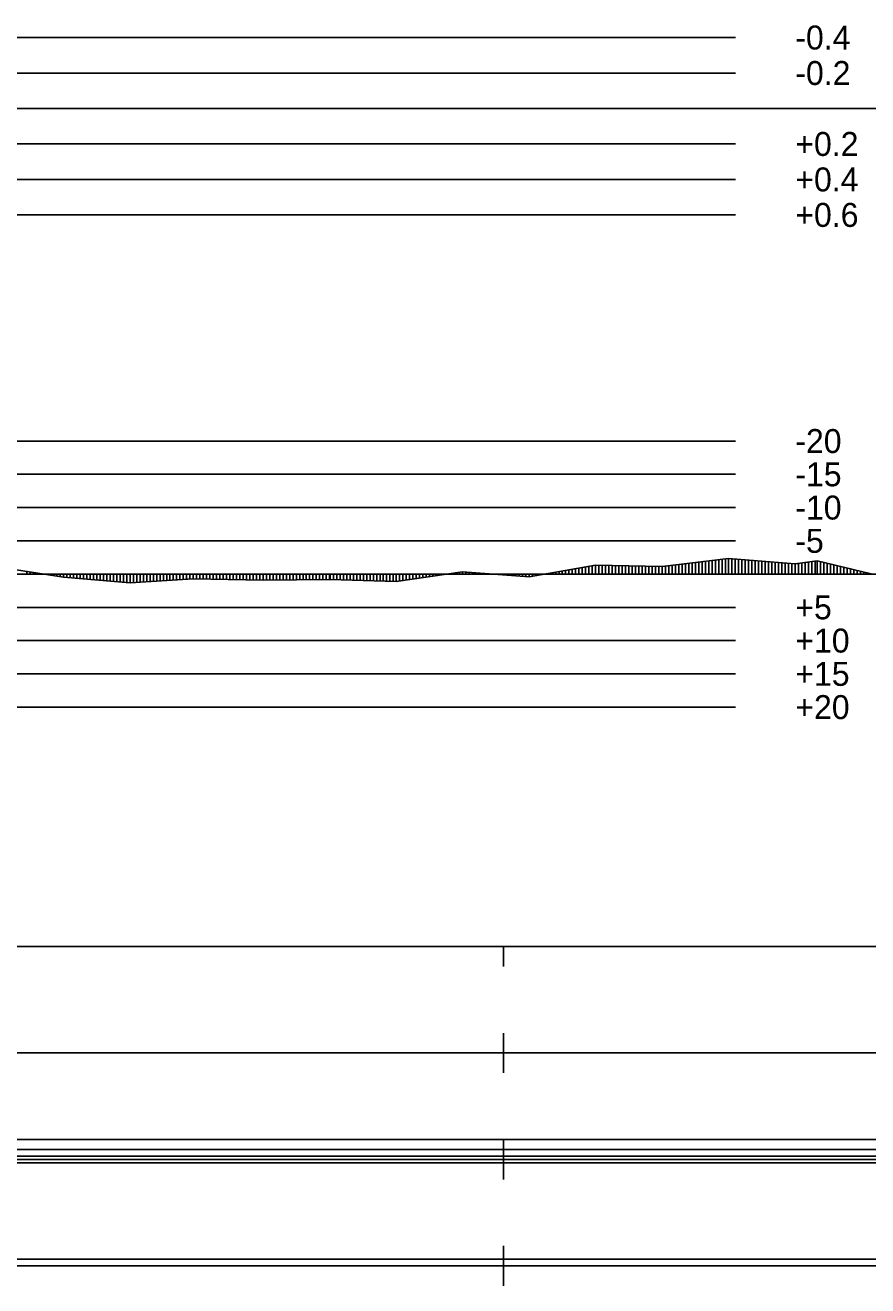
# Model space of a CAD drawing. Extents: x 2 to 10148, y 0 to 380.
# Drawn here: x 4664.6 to 4727.9, y 188.5 to 283.3 of the extents above; entities that cross this region are included whole.
import ezdxf

# ---------------------------------------------------------------- set-up
doc = ezdxf.new("R2010")
doc.units = 0
for name, color, linetype in [('POSUN_CARA', 7, 'Continuous'), ('POSUN_RASTR', 7, 'Continuous'), ('POSUN_TEXT', 7, 'Continuous'), ('RYCHL_A', 7, 'Continuous'), ('RYCHL_B', 7, 'Continuous'), ('RYCHL_C', 7, 'Continuous'), ('RYCHL_RASTR', 7, 'Continuous'), ('ZRYCHL_CARA', 7, 'Continuous'), ('ZRYCHL_RASTR', 7, 'Continuous'), ('ZRYCHL_TEXT', 7, 'Continuous')]:
    doc.layers.add(name, color=color, linetype=linetype)

msp = doc.modelspace()

# ---------------------------------------------------------------- linework, layer by layer
at = {"layer": 'POSUN_CARA'}
for p, q in [((4702.492, 241.801), (4707.485, 242.683)), ((4706.992, 242), (4706.992, 242.596)), ((4707.242, 242), (4707.242, 242.64)), ((4707.485, 242.683), (4712.496, 242.582)), ((4707.485, 242), (4707.485, 242.683)), ((4707.735, 242), (4707.735, 242.678)), ((4707.985, 242), (4707.985, 242.673)), ((4708.235, 242), (4708.235, 242.668)), ((4708.485, 242), (4708.485, 242.663)), ((4708.735, 242), (4708.735, 242.658)), ((4708.985, 242), (4708.985, 242.653)), ((4709.235, 242), (4709.235, 242.648)), ((4709.485, 242), (4709.485, 242.642)), ((4709.735, 242), (4709.735, 242.637)), ((4709.985, 242), (4709.985, 242.632)), ((4710.235, 242), (4710.235, 242.627)), ((4710.485, 242), (4710.485, 242.622)), ((4710.735, 242), (4710.735, 242.617)), ((4710.985, 242), (4710.985, 242.612)), ((4711.235, 242), (4711.235, 242.607)), ((4711.485, 242), (4711.485, 242.602)), ((4711.735, 242), (4711.735, 242.597)), ((4711.985, 242), (4711.985, 242.592)), ((4712.235, 242), (4712.235, 242.587)), ((4712.496, 242.582), (4717.49, 243.18)), ((4712.746, 242), (4712.746, 242.612)), ((4712.996, 242), (4712.996, 242.642)), ((4713.246, 242), (4713.246, 242.672)), ((4713.496, 242), (4713.496, 242.702)), ((4713.746, 242), (4713.746, 242.731)), ((4713.996, 242), (4713.996, 242.761)), ((4714.246, 242), (4714.246, 242.791)), ((4714.496, 242), (4714.496, 242.821)), ((4714.746, 242), (4714.746, 242.851)), ((4714.996, 242), (4714.996, 242.881)), ((4715.246, 242), (4715.246, 242.911)), ((4715.496, 242), (4715.496, 242.941)), ((4715.746, 242), (4715.746, 242.971)), ((4715.996, 242), (4715.996, 243.001)), ((4716.246, 242), (4716.246, 243.031)), ((4716.496, 242), (4716.496, 243.061)), ((4716.746, 242), (4716.746, 243.09)), ((4716.996, 242), (4716.996, 243.12)), ((4717.246, 242), (4717.246, 243.15)), ((4717.49, 243.18), (4722.484, 242.765)), ((4717.49, 242), (4717.49, 243.18)), ((4717.74, 242), (4717.74, 243.159)), ((4717.99, 242), (4717.99, 243.138)), ((4718.24, 242), (4718.24, 243.117)), ((4718.49, 242), (4718.49, 243.097)), ((4718.74, 242), (4718.74, 243.076)), ((4718.99, 242), (4718.99, 243.055)), ((4719.24, 242), (4719.24, 243.034)), ((4719.49, 242), (4719.49, 243.014)), ((4719.74, 242), (4719.74, 242.993)), ((4719.99, 242), (4719.99, 242.972)), ((4720.24, 242), (4720.24, 242.951)), ((4720.49, 242), (4720.49, 242.931)), ((4720.74, 242), (4720.74, 242.91)), ((4720.99, 242), (4720.99, 242.889)), ((4721.24, 242), (4721.24, 242.868)), ((4721.49, 242), (4721.49, 242.848)), ((4721.74, 242), (4721.74, 242.827)), ((4721.99, 242), (4721.99, 242.806)), ((4722.24, 242), (4722.24, 242.785)), ((4722.484, 242.765), (4724.147, 242.998)), ((4722.484, 242), (4722.484, 242.765)), ((4722.734, 242), (4722.734, 242.8)), ((4722.984, 242), (4722.984, 242.835)), ((4723.234, 242), (4723.234, 242.87)), ((4723.484, 242), (4723.484, 242.905)), ((4723.734, 242), (4723.734, 242.94)), ((4723.984, 242), (4723.984, 242.975)), ((4724.147, 242.998), (4728.206, 242.021)), ((4724.147, 242), (4724.147, 242.998)), ((4724.397, 242), (4724.397, 242.937)), ((4724.647, 242), (4724.647, 242.877)), ((4724.897, 242), (4724.897, 242.817)), ((4725.147, 242), (4725.147, 242.757)), ((4725.397, 242), (4725.397, 242.697)), ((4725.647, 242), (4725.647, 242.637)), ((4662.5, 242.536), (4667.505, 241.772)), ((4664.75, 242), (4664.75, 242.193)), ((4665, 242), (4665, 242.155)), ((4665.25, 242), (4665.25, 242.117)), ((4665.5, 242), (4665.5, 242.078)), ((4665.75, 242), (4665.75, 242.04)), ((4666, 242), (4666, 242.002)), ((4666.25, 242), (4666.25, 241.964)), ((4666.5, 242), (4666.5, 241.926)), ((4666.75, 242), (4666.75, 241.888)), ((4667, 242), (4667, 241.849)), ((4667.25, 242), (4667.25, 241.811)), ((4667.5, 242), (4667.5, 241.773)), ((4667.505, 242), (4667.505, 241.772)), ((4667.505, 241.772), (4672.506, 241.348)), ((4667.755, 242), (4667.755, 241.751)), ((4668.005, 242), (4668.005, 241.73)), ((4668.255, 242), (4668.255, 241.709)), ((4668.505, 242), (4668.505, 241.688)), ((4668.755, 242), (4668.755, 241.666)), ((4669.005, 242), (4669.005, 241.645)), ((4669.255, 242), (4669.255, 241.624)), ((4669.505, 242), (4669.505, 241.603)), ((4669.755, 242), (4669.755, 241.582)), ((4670.005, 242), (4670.005, 241.56)), ((4670.255, 242), (4670.255, 241.539)), ((4670.505, 242), (4670.505, 241.518)), ((4670.755, 242), (4670.755, 241.497)), ((4671.005, 242), (4671.005, 241.476)), ((4671.255, 242), (4671.255, 241.454)), ((4671.505, 242), (4671.505, 241.433)), ((4671.755, 242), (4671.755, 241.412)), ((4672.005, 242), (4672.005, 241.391)), ((4672.255, 242), (4672.255, 241.37)), ((4672.505, 242), (4672.505, 241.348)), ((4672.506, 242), (4672.506, 241.348)), ((4672.506, 241.348), (4677.249, 241.642)), ((4672.756, 242), (4672.756, 241.364)), ((4673.006, 242), (4673.006, 241.379)), ((4673.256, 242), (4673.256, 241.395)), ((4673.506, 242), (4673.506, 241.41)), ((4673.756, 242), (4673.756, 241.426)), ((4674.006, 242), (4674.006, 241.441)), ((4674.256, 242), (4674.256, 241.456)), ((4674.506, 242), (4674.506, 241.472)), ((4674.756, 242), (4674.756, 241.487)), ((4675.006, 242), (4675.006, 241.503)), ((4675.256, 242), (4675.256, 241.518)), ((4675.506, 242), (4675.506, 241.534)), ((4675.756, 242), (4675.756, 241.549)), ((4676.006, 242), (4676.006, 241.565)), ((4676.256, 242), (4676.256, 241.58)), ((4676.506, 242), (4676.506, 241.596)), ((4676.756, 242), (4676.756, 241.611)), ((4677.006, 242), (4677.006, 241.627)), ((4677.249, 242), (4677.249, 241.642)), ((4677.249, 241.642), (4682.502, 241.553)), ((4677.499, 242), (4677.499, 241.637)), ((4677.749, 242), (4677.749, 241.633)), ((4677.999, 242), (4677.999, 241.629)), ((4678.249, 242), (4678.249, 241.625)), ((4678.499, 242), (4678.499, 241.62)), ((4678.749, 242), (4678.749, 241.616)), ((4678.999, 242), (4678.999, 241.612)), ((4679.249, 242), (4679.249, 241.608)), ((4679.499, 242), (4679.499, 241.604)), ((4679.749, 242), (4679.749, 241.599)), ((4679.999, 242), (4679.999, 241.595)), ((4680.249, 242), (4680.249, 241.591)), ((4680.499, 242), (4680.499, 241.587)), ((4680.749, 242), (4680.749, 241.582)), ((4680.999, 242), (4680.999, 241.578)), ((4681.249, 242), (4681.249, 241.574)), ((4681.499, 242), (4681.499, 241.57)), ((4681.749, 242), (4681.749, 241.566)), ((4681.999, 242), (4681.999, 241.561)), ((4682.249, 242), (4682.249, 241.557)), ((4682.499, 242), (4682.499, 241.553)), ((4682.502, 242), (4682.502, 241.553)), ((4682.752, 242), (4682.752, 241.555)), ((4683.002, 242), (4683.002, 241.557)), ((4683.252, 242), (4683.252, 241.558)), ((4683.502, 242), (4683.502, 241.56)), ((4683.752, 242), (4683.752, 241.562)), ((4684.002, 242), (4684.002, 241.564)), ((4684.252, 242), (4684.252, 241.566)), ((4684.502, 242), (4684.502, 241.568)), ((4684.752, 242), (4684.752, 241.57)), ((4685.002, 242), (4685.002, 241.571)), ((4685.252, 242), (4685.252, 241.573)), ((4685.502, 242), (4685.502, 241.575)), ((4685.752, 242), (4685.752, 241.577)), ((4686.002, 242), (4686.002, 241.579)), ((4686.252, 242), (4686.252, 241.581)), ((4686.502, 242), (4686.502, 241.583)), ((4686.752, 242), (4686.752, 241.584)), ((4687.002, 242), (4687.002, 241.586)), ((4687.252, 242), (4687.252, 241.588)), ((4687.502, 242), (4687.502, 241.59)), ((4687.539, 242), (4687.539, 241.59)), ((4687.789, 242), (4687.789, 241.583)), ((4688.039, 242), (4688.039, 241.576)), ((4688.289, 242), (4688.289, 241.569)), ((4688.539, 242), (4688.539, 241.562)), ((4688.789, 242), (4688.789, 241.556)), ((4689.039, 242), (4689.039, 241.549)), ((4689.289, 242), (4689.289, 241.542)), ((4689.539, 242), (4689.539, 241.535)), ((4689.789, 242), (4689.789, 241.528)), ((4690.039, 242), (4690.039, 241.521)), ((4690.289, 242), (4690.289, 241.514)), ((4690.539, 242), (4690.539, 241.507)), ((4690.789, 242), (4690.789, 241.5)), ((4691.039, 242), (4691.039, 241.493)), ((4691.289, 242), (4691.289, 241.486)), ((4691.539, 242), (4691.539, 241.479)), ((4691.789, 242), (4691.789, 241.472)), ((4692.039, 242), (4692.039, 241.465)), ((4692.289, 242), (4692.289, 241.458)), ((4692.504, 241.452), (4697.491, 242.168)), ((4692.504, 242), (4692.504, 241.452)), ((4692.754, 242), (4692.754, 241.488)), ((4693.004, 242), (4693.004, 241.524)), ((4693.254, 242), (4693.254, 241.56)), ((4693.504, 242), (4693.504, 241.596)), ((4693.754, 242), (4693.754, 241.632)), ((4694.004, 242), (4694.004, 241.668)), ((4694.254, 242), (4694.254, 241.704)), ((4694.504, 242), (4694.504, 241.739)), ((4694.754, 242), (4694.754, 241.775)), ((4695.004, 242), (4695.004, 241.811)), ((4695.254, 242), (4695.254, 241.847)), ((4695.504, 242), (4695.504, 241.883)), ((4695.754, 242), (4695.754, 241.919)), ((4696.004, 242), (4696.004, 241.955)), ((4696.254, 242), (4696.254, 241.991)), ((4696.504, 242), (4696.504, 242.026)), ((4696.754, 242), (4696.754, 242.062)), ((4697.004, 242), (4697.004, 242.098)), ((4697.254, 242), (4697.254, 242.134)), ((4697.491, 242.168), (4702.492, 241.801)), ((4697.491, 242), (4697.491, 242.168)), ((4697.741, 242), (4697.741, 242.15)), ((4697.991, 242), (4697.991, 242.131)), ((4698.241, 242), (4698.241, 242.113)), ((4698.491, 242), (4698.491, 242.095)), ((4698.741, 242), (4698.741, 242.076)), ((4698.991, 242), (4698.991, 242.058)), ((4699.241, 242), (4699.241, 242.04)), ((4699.491, 242), (4699.491, 242.021)), ((4699.741, 242), (4699.741, 242.003)), ((4699.991, 242), (4699.991, 241.985)), ((4700.241, 242), (4700.241, 241.966)), ((4700.491, 242), (4700.491, 241.948)), ((4700.741, 242), (4700.741, 241.93)), ((4700.991, 242), (4700.991, 241.911)), ((4701.241, 242), (4701.241, 241.893)), ((4701.491, 242), (4701.491, 241.875)), ((4701.741, 242), (4701.741, 241.856)), ((4701.991, 242), (4701.991, 241.838)), ((4702.241, 242), (4702.241, 241.82)), ((4702.491, 242), (4702.491, 241.801)), ((4702.492, 242), (4702.492, 241.801)), ((4702.742, 242), (4702.742, 241.845)), ((4702.992, 242), (4702.992, 241.89)), ((4703.242, 242), (4703.242, 241.934)), ((4703.492, 242), (4703.492, 241.978)), ((4703.742, 242), (4703.742, 242.022)), ((4703.992, 242), (4703.992, 242.066)), ((4704.242, 242), (4704.242, 242.11)), ((4704.492, 242), (4704.492, 242.154)), ((4704.742, 242), (4704.742, 242.199)), ((4704.992, 242), (4704.992, 242.243)), ((4705.242, 242), (4705.242, 242.287)), ((4705.492, 242), (4705.492, 242.331)), ((4705.742, 242), (4705.742, 242.375)), ((4705.992, 242), (4705.992, 242.419)), ((4706.242, 242), (4706.242, 242.463)), ((4706.492, 242), (4706.492, 242.507)), ((4706.742, 242), (4706.742, 242.552)), ((4712.485, 242), (4712.485, 242.582)), ((4712.496, 242), (4712.496, 242.582)), ((4725.897, 242), (4725.897, 242.577)), ((4726.147, 242), (4726.147, 242.517)), ((4726.397, 242), (4726.397, 242.456)), ((4726.647, 242), (4726.647, 242.396)), ((4726.897, 242), (4726.897, 242.336)), ((4727.147, 242), (4727.147, 242.276)), ((4727.397, 242), (4727.397, 242.216)), ((4727.647, 242), (4727.647, 242.156)), ((4727.897, 242), (4727.897, 242.096)), ((4682.502, 241.553), (4687.539, 241.59)), ((4687.539, 241.59), (4692.504, 241.452))]:
    msp.add_line(p, q, dxfattribs=at)
at = {"layer": 'POSUN_RASTR'}
for p, q in [((4522, 252), (4718, 252)), ((4522, 249.5), (4718, 249.5)), ((4522, 247), (4718, 247)), ((4522, 244.5), (4718, 244.5)), ((4045.76, 242), (5128.601, 242)), ((4522, 239.5), (4718, 239.5)), ((4522, 237), (4718, 237)), ((4522, 234.5), (4718, 234.5)), ((4522, 232), (4718, 232))]:
    msp.add_line(p, q, dxfattribs=at)
at = {"layer": 'RYCHL_A'}
msp.add_line((4428.568, 190.5), (5131.492, 190.5), dxfattribs=at)
at = {"layer": 'RYCHL_B'}
msp.add_line((4516.522, 198.75), (5010.954, 198.75), dxfattribs=at)
at = {"layer": 'RYCHL_C'}
msp.add_line((4426.812, 199.5), (5128.601, 199.5), dxfattribs=at)
at = {"layer": 'RYCHL_RASTR'}
for p, q in [((4041.265, 214), (5127.731, 214)), ((4700.568, 212.5), (4700.568, 214)), ((4700.568, 204.5), (4700.568, 207.5)), ((4041.24, 206), (5128.07, 206)), ((4700.568, 196.5), (4700.568, 199.5)), ((4041.318, 198.25), (5128.248, 198.25)), ((4041.347, 197.75), (5128.248, 197.75)), ((4041.376, 198), (5128.248, 198)), ((4700.568, 188.5), (4700.568, 191.5)), ((4041.675, 190), (5128.21, 190))]:
    msp.add_line(p, q, dxfattribs=at)
at = {"layer": 'ZRYCHL_CARA'}
msp.add_line((4045.76, 277), (5128.601, 277), dxfattribs=at)
at = {"layer": 'ZRYCHL_RASTR'}
for p, q in [((4522, 282.333), (4718, 282.333)), ((4522, 279.667), (4718, 279.667)), ((4522, 274.333), (4718, 274.333)), ((4522, 271.667), (4718, 271.667)), ((4522, 269), (4718, 269))]:
    msp.add_line(p, q, dxfattribs=at)

# ---------------------------------------------------------------- texts
at = {"layer": 'POSUN_TEXT'}
for s, p in [('-20', (4722.5, 251.1)), ('-15', (4722.5, 248.6)), ('-10', (4722.5, 246.1)), ('-5', (4722.5, 243.6)), ('+5', (4722.5, 238.6)), ('+10', (4722.5, 236.1)), ('+15', (4722.5, 233.6)), ('+20', (4722.5, 231.1))]:
    msp.add_text(s, height=1.8, dxfattribs=at).set_placement(p)
at = {"layer": 'ZRYCHL_TEXT'}
for s, p in [('-0.4', (4722.5, 281.433)), ('-0.2', (4722.5, 278.767)), ('+0.2', (4722.5, 273.433)), ('+0.4', (4722.5, 270.767)), ('+0.6', (4722.5, 268.1))]:
    msp.add_text(s, height=1.8, dxfattribs=at).set_placement(p)

doc.saveas('drawing.dxf')
